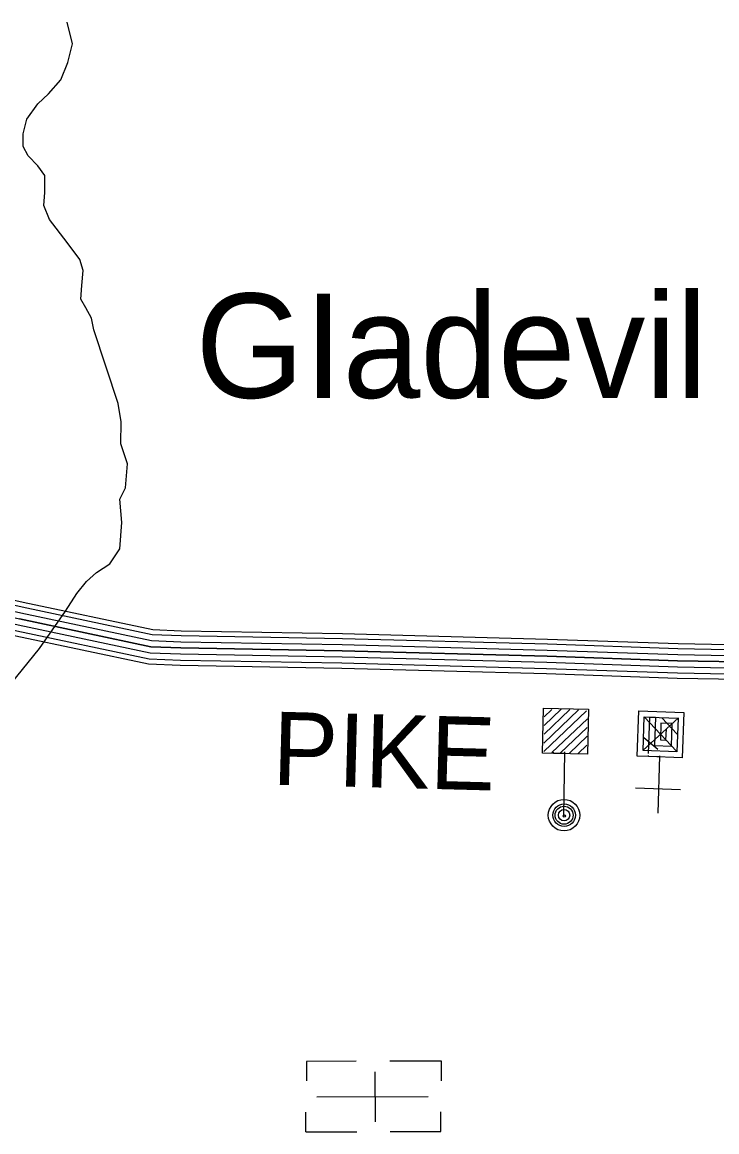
# Model space of a CAD drawing. Extents: x 1788175 to 1969470, y 584502 to 738744.
# Drawn here: x 1840962 to 1844478, y 645624 to 651241 of the extents above; entities that cross this region are included whole.
import ezdxf

# ---------------------------------------------------------------- set-up
doc = ezdxf.new("R2010")
doc.units = 0
for name, color, linetype in [('DESIGN - ROW - Right-of-Way and Easement Labels', 7, 'Continuous'), ('DESIGN - TRANSPORTATION - Text', 7, 'Continuous'), ('DESIGN - UTILITIES - Cable (Underground) with Text', 7, 'Continuous'), ('SURVEY - CONTOURS - Index with Text', 7, 'Continuous'), ('SURVEY - VEGETATION - Features with Text', 7, 'Continuous')]:
    doc.layers.add(name, color=color, linetype=linetype)

msp = doc.modelspace()

# ---------------------------------------------------------------- linework, layer by layer
at = {"layer": 'DESIGN - TRANSPORTATION - Text'}
msp.add_lwpolyline([(1840905.8, 647894), (1841049.4, 648070), (1841180.7, 648259.7), (1841237.5, 648348.5), (1841286.7, 648409.2), (1841338, 648455.9), (1841405.4, 648498.8), (1841456.3, 648575.5), (1841466.6, 648707.6), (1841455.1, 648827.3), (1841484.3, 648883.7), (1841494.7, 649005.8), (1841461.5, 649107.3), (1841462.1, 649217.3), (1841446.9, 649311.1), (1841324.3, 649683.2), (1841311.6, 649743), (1841283, 649794.6), (1841258.5, 649838.2), (1841263.6, 649908.3), (1841270.6, 649984.3), (1841253.9, 650040.1), (1841188.9, 650125.1), (1841099.5, 650241.9), (1841070.7, 650313.4), (1841075.8, 650379.5), (1841076.7, 650465.5), (1841040.2, 650512.9), (1840991.6, 650564.2), (1840967, 650611.9), (1840966.2, 650675.8), (1840985.2, 650750.1), (1841040.2, 650826.8), (1841095.4, 650877.6), (1841156.4, 650948.4), (1841193.2, 651036.9), (1841216, 651131.1), (1841188.6, 651240.7)], dxfattribs=at)
at = {"layer": 'DESIGN - UTILITIES - Cable (Underground) with Text'}
for p, q in [((1844066.4, 647366), (1844294.3, 647357.4)), ((1842651.8, 645981.2), (1842400.4, 645980.7)), ((1842400.4, 645980.5), (1842400.6, 645882.3)), ((1843083.6, 645982.1), (1842822.8, 645981.5)), ((1843083.8, 645882.4), (1843083.6, 645981.5)), ((1842749.2, 645675.1), (1842748.6, 645928.7)), ((1842397.2, 645624.6), (1842397, 645724.1)), ((1843080.4, 645625.7), (1843080.2, 645725.5)), ((1842397.2, 645624.4), (1842655.3, 645624.9)), ((1842823.6, 645625.3), (1843080.4, 645625.8))]:
    msp.add_line(p, q, dxfattribs=at)
for points in [[(1843708.1, 647521.2), (1843708.4, 647538.7), (1843594.4, 647541.3), (1843599.7, 647769.4), (1843827.7, 647764.1), (1843822.4, 647536), (1843651.4, 647540), (1843651.5, 647545.6)], [(1843601.1, 647591.7), (1843778.1, 647760.6)], [(1843602, 647548.8), (1843818.5, 647755.4)], [(1843603.3, 647725.2), (1843642.6, 647762.7)], [(1843603.6, 647681.7), (1843689.4, 647763.7)], [(1843603.6, 647637.9), (1843734.3, 647762.7)], [(1844188.3, 647517.2), (1844188.5, 647522.2), (1844074.5, 647526.5), (1844083.1, 647754.5), (1844311, 647745.9), (1844302.5, 647517.9), (1844131.5, 647524.4), (1844131.6, 647528.4)], [(1843643.1, 647544.2), (1843822.3, 647715.3)], [(1844102.3, 647554), (1844283.6, 647719.3)], [(1844132, 647538.6), (1844139, 647723.8), (1844281.5, 647718.4), (1844275, 647547.5), (1844104.1, 647554), (1844110.5, 647724.9), (1844167.5, 647722.7), (1844162.1, 647580.3), (1844247.6, 647577), (1844251.9, 647691), (1844194.9, 647693.2), (1844191.7, 647607.7), (1844220.2, 647606.6), (1844222.3, 647663.6)], [(1844274.3, 647550.4), (1844111.6, 647722.8)], [(1844277.6, 647637.8), (1844199, 647719.5)], [(1843686.5, 647541.9), (1843821.5, 647670.8)], [(1843731.9, 647541.4), (1843821, 647626.5)], [(1844178.4, 647559.8), (1844107.6, 647618)], [(1843775.1, 647538.8), (1843819.3, 647581)], [(1843703.7, 647222.7), (1843708.6, 647548.4)], [(1844180.2, 647237.7), (1844188.6, 647528.1)], [(1843016.6, 645801), (1842453.6, 645799.8)]]:
    msp.add_lwpolyline(points, dxfattribs=at)
for centre, radius in [((1843704.4, 647227), 79.8), ((1843704.4, 647227), 57), ((1843704.4, 647227), 45.6), ((1843704.4, 647227), 28.5), ((1843705.1, 647222.7), 5.7)]:
    msp.add_circle(centre, radius, dxfattribs=at)
at = {"layer": 'SURVEY - CONTOURS - Index with Text'}
for points in [[(1839164.3, 648601.6), (1839799.6, 648525.6), (1840269.2, 648437.5), (1840960.8, 648281.1), (1841620.1, 648141.6), (1841766, 648135.9), (1842582.6, 648121.3), (1843619.9, 648093.8), (1844281, 648071), (1844701.4, 648062.8), (1845057.4, 648039.6), (1845563.6, 647994.4)], [(1839170.8, 648625.7), (1839803.4, 648550), (1840274.2, 648461.8), (1840966.1, 648305.2), (1841623.1, 648166.2), (1841766.7, 648160.6), (1842583.1, 648146), (1843620.7, 648118.5), (1844281.7, 648095.7), (1844702.5, 648087.5), (1845059.3, 648064.3), (1845576.6, 648018)], [(1839160.5, 648539.6), (1839790.2, 648464.3), (1840256.6, 648376.8), (1840947.6, 648220.5), (1841612.4, 648079.8), (1841764.2, 648073.9), (1842581.2, 648059.3), (1843618, 648031.8), (1844279.3, 648009), (1844698.8, 648000.9), (1845052.6, 647977.8), (1845551.8, 647933.2)], [(1839163.9, 648570.4), (1839794.9, 648494.9), (1840262.9, 648407.2), (1840954.2, 648250.8), (1841616.2, 648110.7), (1841765.1, 648104.9), (1842581.9, 648090.3), (1843619, 648062.8), (1844280.2, 648040), (1844700.1, 648031.8), (1845055, 648008.7), (1845553.5, 647964.2)], [(1839163.1, 648508), (1839785.5, 648433.6), (1840250.4, 648346.5), (1840941, 648190.2), (1841608.6, 648048.9), (1841763.4, 648042.9), (1842580.5, 648028.3), (1843617.1, 648000.8), (1844278.5, 647978), (1844697.5, 647969.9), (1845050.2, 647946.9), (1845552.8, 647902)], [(1839166.9, 648476.4), (1839780.8, 648403), (1840244.1, 648316.1), (1840934.3, 648159.9), (1841604.7, 648018.1), (1841762.5, 648012), (1842579.8, 647997.3), (1843616.1, 647969.8), (1844277.7, 647947), (1844696.2, 647938.9), (1845047.8, 647916), (1845563.5, 647869.9)], [(1839167.1, 648450.4), (1839776.9, 648377.5), (1840238.9, 648290.9), (1840928.8, 648134.8), (1841601.5, 647992.5), (1841761.8, 647986.3), (1842579.3, 647971.6), (1843615.4, 647944.1), (1844277, 647921.3), (1844695.1, 647913.2), (1845045.8, 647890.3), (1845575.9, 647843)], [(1845551.8, 647933.2), (1845052.6, 647977.8), (1844698.8, 648000.9), (1844279.3, 648009), (1843618, 648031.8), (1842581.2, 648059.3), (1841764.2, 648073.9), (1841612.4, 648079.8), (1840947.6, 648220.5)]]:
    msp.add_lwpolyline(points, dxfattribs=at)

# ---------------------------------------------------------------- texts
at = {"layer": 'DESIGN - ROW - Right-of-Way and Easement Labels'}
msp.add_text('PIKE', height=370, rotation=358.4784, dxfattribs=at).set_placement((1842225, 647381.5))
at = {"layer": 'SURVEY - VEGETATION - Features with Text'}
msp.add_text('GIadevil le', height=527.999, dxfattribs=at).set_placement((1841838.9, 649339.4))

doc.saveas('drawing.dxf')
